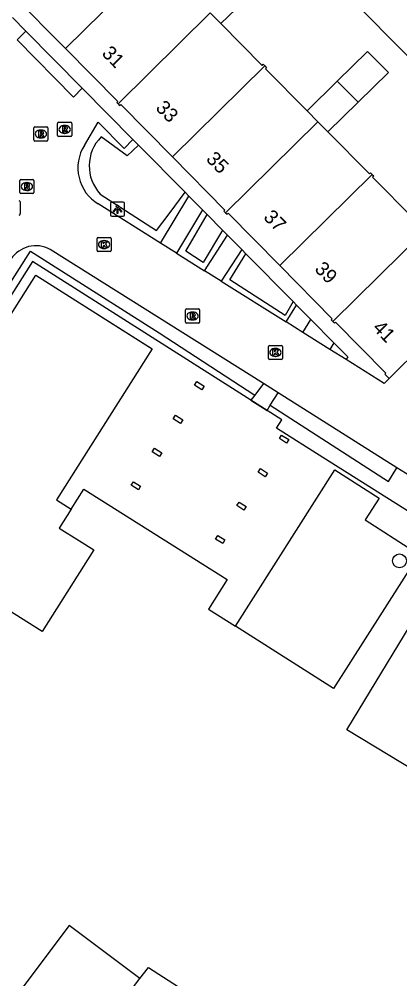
# Model space of a CAD drawing. Extents: x 160107 to 160928, y 382056 to 382918.
# Drawn here: x 160651.4 to 160678.3, y 382517.3 to 382585.3 of the extents above; entities that cross this region are included whole.
import ezdxf

# ---------------------------------------------------------------- set-up
doc = ezdxf.new("R2010")
doc.units = 0
for name, color, linetype in [('IMGEO_Boom', 7, 'Continuous'), ('IMGEO_Groenvoorziening', 7, 'Continuous'), ('IMGEO_Haag', 7, 'Continuous'), ('IMGEO_Kolk', 7, 'Continuous'), ('IMGEO_Lichtpunt', 7, 'Continuous'), ('IMGEO_Pand', 7, 'Continuous'), ('IMGEO_Pand_nummerreeks', 7, 'Continuous'), ('IMGEO_Pand_overbouw', 7, 'Continuous'), ('IMGEO_Rijbaan_lokaal_open', 7, 'Continuous'), ('IMGEO_Rioolput', 7, 'Continuous'), ('IMGEO_Voetpad_open', 7, 'Continuous')]:
    doc.layers.add(name, color=color, linetype=linetype)

msp = doc.modelspace()

# ---------------------------------------------------------------- linework, layer by layer
at = {"layer": 'IMGEO_Boom'}
msp.add_circle((160678.287, 382546.928), 0.489, dxfattribs=at)
at = {"layer": 'IMGEO_Groenvoorziening'}
for points in [[(160651.865, 382584.432), (160655.844, 382580.402)], [(160663.116, 382573.035), (160659.819, 382576.376)], [(160664.686, 382571.446), (160665.777, 382570.341)], [(160644.14, 382557.763), (160644.821, 382557.292), (160652.176, 382568.858), (160661.29, 382563.07), (160668.051, 382558.669)], [(160667.413, 382568.683), (160670.764, 382565.289)], [(160672.009, 382564.029), (160673.643, 382562.374)], [(160669.148, 382557.955), (160677.508, 382552.549), (160678.105, 382553.529)]]:
    msp.add_lwpolyline(points, dxfattribs=at)
at = {"layer": 'IMGEO_Haag'}
for points in [[(160659.819, 382576.376), (160659.033, 382575.614), (160657.178, 382576.949)], [(160659.433, 382576.767), (160659.819, 382576.376)], [(160657.121, 382572.9), (160661.093, 382570.328), (160661.991, 382571.494), (160663.116, 382573.035)], [(160663.116, 382573.035), (160663.384, 382572.764)], [(160664.686, 382571.446), (160664.357, 382571.779)], [(160665.777, 382570.341), (160664.398, 382568.06), (160663.172, 382568.866), (160664.686, 382571.446)], [(160666.13, 382569.983), (160665.777, 382570.341)], [(160667.413, 382568.683), (160667.126, 382568.974)], [(160670.764, 382565.289), (160670.202, 382564.305), (160666.275, 382566.825), (160667.413, 382568.683)], [(160671.005, 382565.045), (160670.764, 382565.289)]]:
    msp.add_lwpolyline(points, dxfattribs=at)
msp.add_arc((160659.275, 382574.895), 2.936, 135.5942, 222.79273, dxfattribs=at)
at = {"layer": 'IMGEO_Kolk'}
for p, q in [((160656.89, 382568.903), (160656.89, 382569.755)), ((160656.965, 382569.829), (160657.817, 382569.829)), ((160657.891, 382569.755), (160657.891, 382568.903)), ((160657.401, 382569.049), (160657.376, 382569.049)), ((160657.378, 382569.609), (160657.403, 382569.609)), ((160657.817, 382568.829), (160656.965, 382568.829)), ((160669.087, 382562.19), (160669.939, 382562.19)), ((160669.012, 382561.264), (160669.012, 382562.116)), ((160669.5, 382561.97), (160669.525, 382561.97)), ((160670.013, 382562.116), (160670.013, 382561.264)), ((160669.939, 382561.19), (160669.087, 382561.19)), ((160669.523, 382561.41), (160669.498, 382561.41))]:
    msp.add_line(p, q, dxfattribs=at)
for points in [[(160656.89, 382568.903), (160656.89, 382569.755)], [(160656.965, 382569.829), (160657.817, 382569.829)], [(160657.891, 382569.755), (160657.891, 382568.903)], [(160657.211, 382569.529), (160657.334, 382569.529), (160657.334, 382569.378), (160657.464, 382569.529), (160657.628, 382569.529), (160657.482, 382569.378), (160657.635, 382569.129), (160657.483, 382569.129), (160657.398, 382569.293), (160657.334, 382569.226), (160657.334, 382569.129), (160657.211, 382569.129), (160657.211, 382569.529)], [(160657.817, 382568.829), (160656.965, 382568.829)], [(160669.087, 382562.19), (160669.939, 382562.19)], [(160669.012, 382561.264), (160669.012, 382562.116)], [(160669.333, 382561.89), (160669.456, 382561.89), (160669.456, 382561.739), (160669.586, 382561.89), (160669.75, 382561.89), (160669.604, 382561.739), (160669.757, 382561.49), (160669.605, 382561.49), (160669.52, 382561.654), (160669.456, 382561.587), (160669.456, 382561.49), (160669.333, 382561.49), (160669.333, 382561.89)], [(160670.013, 382562.116), (160670.013, 382561.264)], [(160669.939, 382561.19), (160669.087, 382561.19)]]:
    msp.add_lwpolyline(points, dxfattribs=at)
for centre, start, end in [((160656.967, 382569.753), 91.55205, 178.44795), ((160656.967, 382569.753), 91.55205, 178.44795), ((160657.815, 382569.753), 1.55205, 88.44795), ((160657.815, 382569.753), 1.55205, 88.44795), ((160656.967, 382568.905), 181.55205, 268.44795), ((160656.967, 382568.905), 181.55205, 268.44795), ((160657.815, 382568.905), 271.55205, 358.44795), ((160657.815, 382568.905), 271.55205, 358.44795), ((160669.089, 382562.114), 91.55205, 178.44795), ((160669.089, 382562.114), 91.55205, 178.44795), ((160669.937, 382562.114), 1.55205, 88.44795), ((160669.937, 382562.114), 1.55205, 88.44795), ((160669.089, 382561.266), 181.55205, 268.44795), ((160669.089, 382561.266), 181.55205, 268.44795), ((160669.937, 382561.266), 271.55205, 358.44795), ((160669.937, 382561.266), 271.55205, 358.44795)]:
    msp.add_arc(centre, 0.0765, start, end, dxfattribs=at)
for centre, major_axis, ratio, start_param, end_param in [((160657.377, 382569.329), (-0.387, 0.002), 0.722429, 4.712389, 7.853982), ((160657.402, 382569.329), (-0.39, 0.002), 0.717154, 1.570796, 4.712389), ((160669.499, 382561.69), (-0.387, 0.002), 0.722429, 4.712389, 7.853982), ((160669.524, 382561.69), (-0.39, 0.002), 0.717154, 1.570796, 4.712389)]:
    msp.add_ellipse(centre, major_axis=major_axis, ratio=ratio, start_param=start_param, end_param=end_param, dxfattribs=at)
at = {"layer": 'IMGEO_Lichtpunt'}
for p, q in [((160657.843, 382572.238), (160657.843, 382571.431)), ((160657.843, 382572.238), (160657.843, 382571.431)), ((160658.745, 382572.333), (160657.937, 382572.333)), ((160658.745, 382572.333), (160657.937, 382572.333)), ((160658.839, 382571.431), (160658.839, 382572.238)), ((160658.839, 382571.431), (160658.839, 382572.238)), ((160657.937, 382571.337), (160658.745, 382571.337)), ((160657.937, 382571.337), (160658.745, 382571.337))]:
    msp.add_line(p, q, dxfattribs=at)
for points in [[(160658.217, 382571.902), (160658.256, 382571.874), (160658.068, 382571.612), (160658.03, 382571.639), (160658.217, 382571.902)], [(160658.319, 382571.854), (160658.366, 382571.854), (160658.366, 382571.532), (160658.319, 382571.532), (160658.319, 382571.854)], [(160658.429, 382571.874), (160658.467, 382571.901), (160658.654, 382571.639), (160658.615, 382571.611), (160658.429, 382571.874)]]:
    msp.add_lwpolyline(points, dxfattribs=at)
msp.add_circle((160658.342, 382572.036), 0.0994, dxfattribs=at)
for centre, start, end in [((160657.937, 382572.238), 90, 180), ((160657.937, 382572.238), 90, 180), ((160658.745, 382572.238), 0, 90), ((160658.745, 382572.238), 0, 90), ((160657.937, 382571.431), 180, 270), ((160657.937, 382571.431), 180, 270), ((160658.745, 382571.431), 270, 0), ((160658.745, 382571.431), 270, 360)]:
    msp.add_arc(centre, 0.0946, start, end, dxfattribs=at)
at = {"layer": 'IMGEO_Pand'}
for points in [[(160661.182, 382589.652), (160654.666, 382583.218)], [(160650.797, 382586.99), (160650.895, 382586.89), (160650.972, 382586.967), (160654.666, 382583.218)], [(160667.786, 382587.071), (160665.64, 382584.981)], [(160664.896, 382585.735), (160658.386, 382579.287)], [(160665.64, 382584.981), (160664.896, 382585.735)], [(160665.64, 382584.981), (160668.569, 382582.017), (160668.647, 382582.094), (160668.766, 382581.974)], [(160654.666, 382583.218), (160658.36, 382579.469), (160658.282, 382579.391), (160658.386, 382579.287)], [(160673.886, 382580.904), (160676.024, 382583.011), (160677.502, 382581.512), (160675.363, 382579.405)], [(160668.766, 382581.974), (160662.241, 382575.531)], [(160668.766, 382581.974), (160668.884, 382581.854), (160668.806, 382581.776), (160671.748, 382578.797)], [(160671.748, 382578.797), (160673.886, 382580.904)], [(160675.363, 382579.405), (160673.886, 382580.904)], [(160658.386, 382579.287), (160658.489, 382579.182), (160658.57, 382579.256), (160662.241, 382575.531)], [(160675.363, 382579.405), (160673.227, 382577.3)], [(160672.507, 382578.028), (160671.748, 382578.797)], [(160672.507, 382578.028), (160665.975, 382571.584)], [(160673.227, 382577.3), (160672.507, 382578.028)], [(160673.227, 382577.3), (160676.163, 382574.327), (160676.242, 382574.405), (160676.351, 382574.295)], [(160662.241, 382575.531), (160665.942, 382571.774), (160665.865, 382571.696), (160665.975, 382571.584)], [(160676.351, 382574.295), (160669.813, 382567.845)], [(160676.351, 382574.295), (160676.46, 382574.184), (160676.381, 382574.106), (160679.324, 382571.127)], [(160665.975, 382571.584), (160666.086, 382571.472), (160666.164, 382571.549), (160669.813, 382567.845)], [(160673.563, 382563.885), (160680.092, 382570.332)], [(160669.813, 382567.845), (160673.523, 382564.08), (160673.446, 382564.003), (160673.563, 382563.885)], [(160617.058, 382511.061), (160621.744, 382518.47), (160621.915, 382518.741), (160623.138, 382517.968), (160628.549, 382526.524), (160627.327, 382527.296), (160632.166, 382534.971), (160633.99, 382533.819), (160638.509, 382540.958), (160636.686, 382542.112), (160641.372, 382549.513), (160641.543, 382549.784), (160642.75, 382549.033), (160649.656, 382559.892), (160648.437, 382560.667), (160652.564, 382567.156), (160660.609, 382562.063), (160660.792, 382561.947), (160654.021, 382551.249)], [(160677.547, 382559.847), (160677.245, 382560.145), (160677.324, 382560.223), (160673.759, 382563.841), (160673.679, 382563.767), (160673.563, 382563.885)], [(160679.93, 382562.196), (160677.547, 382559.847)], [(160663.793, 382559.371), (160663.953, 382559.624), (160664.46, 382559.303), (160664.3, 382559.05), (160663.793, 382559.371)], [(160662.282, 382556.985), (160662.443, 382557.239), (160662.95, 382556.918), (160662.789, 382556.664), (160662.282, 382556.985)], [(160669.787, 382555.584), (160669.949, 382555.837), (160670.454, 382555.514), (160670.293, 382555.261), (160669.787, 382555.584)], [(160660.803, 382554.648), (160660.964, 382554.901), (160661.47, 382554.58), (160661.31, 382554.327), (160660.803, 382554.648)], [(160666.677, 382542.299), (160673.705, 382553.372), (160676.844, 382551.379), (160675.853, 382549.825), (160679.233, 382547.671), (160680.234, 382549.228), (160680.346, 382549.157), (160680.662, 382548.957), (160673.621, 382537.891), (160666.677, 382542.299)], [(160668.283, 382553.214), (160668.444, 382553.467), (160668.95, 382553.145), (160668.789, 382552.891), (160668.283, 382553.214)], [(160659.307, 382552.284), (160659.468, 382552.538), (160659.977, 382552.221), (160659.816, 382551.967), (160659.307, 382552.284)], [(160654.021, 382551.249), (160655.069, 382550.586), (160654.22, 382549.244), (160655.648, 382548.34), (160656.657, 382547.701), (160653.009, 382541.939), (160650.588, 382543.471), (160648.386, 382544.865), (160634.7, 382523.243), (160636.962, 382521.806), (160639.295, 382520.324), (160635.687, 382514.541)], [(160666.777, 382550.84), (160666.937, 382551.096), (160667.444, 382550.777), (160667.285, 382550.522), (160666.777, 382550.84)], [(160665.275, 382548.475), (160665.434, 382548.729), (160665.943, 382548.41), (160665.783, 382548.156), (160665.275, 382548.475)], [(160685.263, 382539.449), (160680.404, 382531.434), (160674.56, 382534.976), (160679.437, 382543.01), (160684.945, 382539.643)], [(160652.582, 382507.572), (160659.926, 382517.347), (160660.526, 382518.146), (160665.515, 382514.919)]]:
    msp.add_lwpolyline(points, dxfattribs=at)
at = {"layer": 'IMGEO_Pand_overbouw'}
msp.add_lwpolyline([(160680.826, 382549.214), (160672.872, 382554.247), (160669.588, 382556.325), (160669.963, 382556.921), (160652.335, 382568.128), (160640.778, 382549.889), (160641.372, 382549.513), (160641.543, 382549.784), (160642.75, 382549.033), (160649.656, 382559.892), (160648.437, 382560.667), (160652.564, 382567.156), (160660.792, 382561.947), (160654.021, 382551.249), (160655.069, 382550.586), (160655.968, 382552.005), (160666.098, 382545.606), (160664.767, 382543.51), (160666.677, 382542.299), (160673.705, 382553.372), (160676.844, 382551.379), (160675.853, 382549.825), (160679.233, 382547.671)], dxfattribs=at)
msp.add_lwpolyline([(160652.582, 382507.572), (160659.926, 382517.347), (160654.91, 382521.109), (160647.574, 382511.327)], close=True, dxfattribs=at)
at = {"layer": 'IMGEO_Rijbaan_lokaal_open'}
for points in [[(160651.865, 382584.432), (160650.905, 382585.404)], [(160655.844, 382580.402), (160655.234, 382579.775), (160651.248, 382583.825), (160651.865, 382584.432)], [(160659.433, 382576.767), (160655.844, 382580.402)], [(160655.996, 382576.348), (160656.98, 382578), (160658.816, 382576.133), (160659.433, 382576.767)], [(160661.383, 382569.433), (160656.976, 382572.203)], [(160668.663, 382559.479), (160653.583, 382568.983)], [(160662.519, 382568.719), (160661.383, 382569.433)], [(160662.519, 382568.719), (160664.499, 382567.475)], [(160665.672, 382566.738), (160664.499, 382567.475)], [(160665.672, 382566.738), (160670.273, 382563.846)], [(160671.447, 382563.108), (160670.273, 382563.846)], [(160673.36, 382561.906), (160671.447, 382563.108)], [(160674.516, 382561.179), (160673.36, 382561.906)], [(160677.547, 382559.847), (160677.191, 382559.498), (160674.516, 382561.179)], [(160669.701, 382558.825), (160668.663, 382559.479)], [(160678.105, 382553.529), (160669.701, 382558.825)], [(160679.323, 382552.761), (160678.105, 382553.529)]]:
    msp.add_lwpolyline(points, dxfattribs=at)
for centre, radius, start, end in [((160658.531, 382574.759), 2.992, 147.9197, 238.68458), ((160652.566, 382567.153), 2.093, 60.94236, 147.33379)]:
    msp.add_arc(centre, radius, start, end, dxfattribs=at)
at = {"layer": 'IMGEO_Rioolput'}
for p, q in [((160654.102, 382577.058), (160654.102, 382577.91)), ((160654.177, 382577.984), (160655.029, 382577.984)), ((160655.103, 382577.91), (160655.103, 382577.058)), ((160652.421, 382576.734), (160652.421, 382577.586)), ((160652.496, 382577.66), (160653.348, 382577.66)), ((160652.909, 382577.44), (160652.934, 382577.44)), ((160653.422, 382577.586), (160653.422, 382576.734)), ((160654.613, 382577.204), (160654.588, 382577.204)), ((160654.59, 382577.764), (160654.615, 382577.764)), ((160653.348, 382576.66), (160652.496, 382576.66)), ((160652.932, 382576.88), (160652.907, 382576.88)), ((160655.029, 382576.984), (160654.177, 382576.984)), ((160651.43, 382573.012), (160651.43, 382573.864)), ((160651.505, 382573.938), (160652.357, 382573.938)), ((160651.918, 382573.718), (160651.943, 382573.718)), ((160652.431, 382573.864), (160652.431, 382573.012)), ((160651.941, 382573.158), (160651.916, 382573.158)), ((160651.462, 382572.346), (160651.462, 382571.494)), ((160652.357, 382572.938), (160651.505, 382572.938)), ((160663.15, 382563.844), (160663.15, 382564.696)), ((160663.225, 382564.77), (160664.077, 382564.77)), ((160663.638, 382564.55), (160663.663, 382564.55)), ((160664.151, 382564.696), (160664.151, 382563.844)), ((160664.077, 382563.77), (160663.225, 382563.77)), ((160663.661, 382563.99), (160663.636, 382563.99))]:
    msp.add_line(p, q, dxfattribs=at)
for points in [[(160654.102, 382577.058), (160654.102, 382577.91)], [(160654.177, 382577.984), (160655.029, 382577.984)], [(160655.103, 382577.91), (160655.103, 382577.058)], [(160652.421, 382576.734), (160652.421, 382577.586)], [(160652.496, 382577.66), (160653.348, 382577.66)], [(160653.01, 382577.358), (160652.758, 382577.36), (160652.758, 382576.96)], [(160652.758, 382576.96), (160652.882, 382576.96), (160652.882, 382577.122), (160652.893, 382577.122)], [(160652.936, 382577.279), (160652.882, 382577.279), (160652.882, 382577.198)], [(160652.882, 382577.198), (160652.934, 382577.198)], [(160652.94, 382577.093), (160653.011, 382576.96), (160653.151, 382576.96), (160653.086, 382577.086)], [(160653.422, 382577.586), (160653.422, 382576.734)], [(160654.691, 382577.682), (160654.439, 382577.684), (160654.439, 382577.284)], [(160654.439, 382577.284), (160654.563, 382577.284), (160654.563, 382577.446), (160654.574, 382577.446)], [(160654.617, 382577.603), (160654.563, 382577.603), (160654.563, 382577.522)], [(160654.563, 382577.522), (160654.615, 382577.522)], [(160654.621, 382577.417), (160654.692, 382577.284), (160654.832, 382577.284), (160654.767, 382577.41)], [(160653.348, 382576.66), (160652.496, 382576.66)], [(160655.029, 382576.984), (160654.177, 382576.984)], [(160651.43, 382573.012), (160651.43, 382573.864)], [(160651.505, 382573.938), (160652.357, 382573.938)], [(160652.431, 382573.864), (160652.431, 382573.012)], [(160652.019, 382573.636), (160651.767, 382573.638), (160651.767, 382573.238)], [(160651.767, 382573.238), (160651.891, 382573.238), (160651.891, 382573.4), (160651.902, 382573.4)], [(160651.945, 382573.557), (160651.891, 382573.557), (160651.891, 382573.476)], [(160651.891, 382573.476), (160651.943, 382573.476)], [(160651.949, 382573.371), (160652.02, 382573.238), (160652.16, 382573.238), (160652.095, 382573.364)], [(160651.462, 382572.346), (160651.462, 382571.494)], [(160652.357, 382572.938), (160651.505, 382572.938)], [(160663.15, 382563.844), (160663.15, 382564.696)], [(160663.225, 382564.77), (160664.077, 382564.77)], [(160663.739, 382564.468), (160663.487, 382564.47), (160663.487, 382564.07)], [(160663.487, 382564.07), (160663.611, 382564.07), (160663.611, 382564.232), (160663.622, 382564.232)], [(160663.665, 382564.389), (160663.611, 382564.389), (160663.611, 382564.308)], [(160663.611, 382564.308), (160663.663, 382564.308)], [(160663.669, 382564.203), (160663.74, 382564.07), (160663.88, 382564.07), (160663.815, 382564.196)], [(160664.151, 382564.696), (160664.151, 382563.844)], [(160664.077, 382563.77), (160663.225, 382563.77)]]:
    msp.add_lwpolyline(points, dxfattribs=at)
for centre, radius, start, end in [((160654.179, 382577.908), 0.0765, 91.55205, 178.44795), ((160654.179, 382577.908), 0.0765, 91.55205, 178.44795), ((160655.027, 382577.908), 0.0765, 1.55205, 88.44795), ((160655.027, 382577.908), 0.0765, 1.55205, 88.44795), ((160652.498, 382577.584), 0.0765, 91.55205, 178.44795), ((160652.498, 382577.584), 0.0765, 91.55205, 178.44795), ((160652.892, 382577.069), 0.0533, 26.02933, 88.69889), ((160652.918, 382577.387), 0.19, 274.7715, 282.96867), ((160652.942, 382577.183), 0.0964, 77.00612, 93.18647), ((160652.956, 382577.24), 0.0378, 276.66336, 79.67722), ((160653.009, 382577.248), 0.109, 350.36119, 89.41601), ((160653.007, 382577.248), 0.112, 277.58423, 350.98172), ((160652.991, 382577.033), 0.108, 29.51342, 73.79051), ((160653.346, 382577.584), 0.0765, 1.55205, 88.44795), ((160653.346, 382577.584), 0.0765, 1.55205, 88.44795), ((160654.573, 382577.393), 0.0533, 26.02933, 88.69889), ((160654.599, 382577.711), 0.19, 274.7715, 282.96867), ((160654.623, 382577.507), 0.0964, 77.00612, 93.18647), ((160654.637, 382577.564), 0.0378, 276.66336, 79.67722), ((160654.69, 382577.572), 0.109, 350.36119, 89.41601), ((160654.688, 382577.572), 0.112, 277.58423, 350.98172), ((160654.672, 382577.357), 0.108, 29.51342, 73.79051), ((160652.498, 382576.736), 0.0765, 181.55205, 268.44795), ((160652.498, 382576.736), 0.0765, 181.55205, 268.44795), ((160653.346, 382576.736), 0.0765, 271.55205, 358.44795), ((160653.346, 382576.736), 0.0765, 271.55205, 358.44795), ((160654.179, 382577.06), 0.0765, 181.55205, 268.44795), ((160654.179, 382577.06), 0.0765, 181.55205, 268.44795), ((160655.027, 382577.06), 0.0765, 271.55205, 358.44795), ((160655.027, 382577.06), 0.0765, 271.55205, 358.44795), ((160651.507, 382573.862), 0.0765, 91.55205, 178.44795), ((160651.507, 382573.862), 0.0765, 91.55205, 178.44795), ((160652.355, 382573.862), 0.0765, 1.55205, 88.44795), ((160652.355, 382573.862), 0.0765, 1.55205, 88.44795), ((160651.901, 382573.347), 0.0533, 26.02933, 88.69889), ((160651.927, 382573.665), 0.19, 274.7715, 282.96867), ((160651.951, 382573.461), 0.0964, 77.00612, 93.18647), ((160651.965, 382573.518), 0.0378, 276.66336, 79.67722), ((160652.018, 382573.526), 0.109, 350.36119, 89.41601), ((160652.016, 382573.526), 0.112, 277.58423, 350.98172), ((160652, 382573.311), 0.108, 29.51342, 73.79051), ((160651.386, 382572.344), 0.0765, 1.55205, 88.44795), ((160651.386, 382572.344), 0.0765, 1.55205, 88.44795), ((160651.507, 382573.014), 0.0765, 181.55205, 268.44795), ((160651.507, 382573.014), 0.0765, 181.55205, 268.44795), ((160652.355, 382573.014), 0.0765, 271.55205, 358.44795), ((160652.355, 382573.014), 0.0765, 271.55205, 358.44795), ((160651.386, 382571.496), 0.0765, 271.55205, 358.44795), ((160651.386, 382571.496), 0.0765, 271.55205, 358.44795), ((160663.227, 382564.694), 0.0765, 91.55205, 178.44795), ((160663.227, 382564.694), 0.0765, 91.55205, 178.44795), ((160663.621, 382564.179), 0.0533, 26.02933, 88.69889), ((160663.647, 382564.497), 0.19, 274.7715, 282.96867), ((160663.671, 382564.293), 0.0964, 77.00612, 93.18647), ((160663.685, 382564.35), 0.0378, 276.66336, 79.67722), ((160663.738, 382564.358), 0.109, 350.36119, 89.41601), ((160663.736, 382564.358), 0.112, 277.58423, 350.98172), ((160663.72, 382564.143), 0.108, 29.51342, 73.79051), ((160664.075, 382564.694), 0.0765, 1.55205, 88.44795), ((160664.075, 382564.694), 0.0765, 1.55205, 88.44795), ((160663.227, 382563.846), 0.0765, 181.55205, 268.44795), ((160663.227, 382563.846), 0.0765, 181.55205, 268.44795), ((160664.075, 382563.846), 0.0765, 271.55205, 358.44795), ((160664.075, 382563.846), 0.0765, 271.55205, 358.44795)]:
    msp.add_arc(centre, radius, start, end, dxfattribs=at)
for centre, major_axis, ratio, start_param, end_param in [((160652.908, 382577.16), (-0.387, 0.002), 0.722429, 4.712389, 7.853982), ((160652.933, 382577.16), (-0.39, 0.002), 0.717154, 1.570796, 4.712389), ((160654.589, 382577.484), (-0.387, 0.002), 0.722429, 4.712389, 7.853982), ((160654.614, 382577.484), (-0.39, 0.002), 0.717154, 1.570796, 4.712389), ((160651.917, 382573.438), (-0.387, 0.002), 0.722429, 4.712389, 7.853982), ((160651.942, 382573.438), (-0.39, 0.002), 0.717154, 1.570796, 4.712389), ((160663.637, 382564.27), (-0.387, 0.002), 0.722429, 4.712389, 7.853982), ((160663.662, 382564.27), (-0.39, 0.002), 0.717154, 1.570796, 4.712389)]:
    msp.add_ellipse(centre, major_axis=major_axis, ratio=ratio, start_param=start_param, end_param=end_param, dxfattribs=at)
at = {"layer": 'IMGEO_Voetpad_open'}
for points in [[(160707.98, 382577.092), (160700.613, 382568.641), (160695.239, 382572.24), (160691.681, 382569.709), (160646.145, 382615.771), (160636.494, 382606.115), (160634.251, 382603.871), (160625.392, 382591.063)], [(160661.383, 382569.433), (160663.384, 382572.764)], [(160663.384, 382572.764), (160664.357, 382571.779)], [(160664.357, 382571.779), (160662.519, 382568.719)], [(160664.499, 382567.475), (160666.13, 382569.983)], [(160666.13, 382569.983), (160667.126, 382568.974)], [(160667.126, 382568.974), (160665.672, 382566.738)], [(160670.273, 382563.846), (160671.005, 382565.045)], [(160671.005, 382565.045), (160672.009, 382564.029)], [(160671.447, 382563.108), (160672.009, 382564.029)], [(160673.643, 382562.374), (160673.36, 382561.906)], [(160673.643, 382562.374), (160674.636, 382561.368), (160674.516, 382561.179)], [(160668.663, 382559.479), (160668.051, 382558.669)], [(160669.148, 382557.955), (160669.701, 382558.825)], [(160668.051, 382558.669), (160667.78, 382558.309), (160668.921, 382557.583), (160669.148, 382557.955)]]:
    msp.add_lwpolyline(points, dxfattribs=at)

# ---------------------------------------------------------------- texts
at = {"layer": 'IMGEO_Pand_nummerreeks'}
for s, rotation, p in [('31', 314.57591, (160657.175, 382582.809)), ('33', 314.58164, (160660.979, 382578.949)), ('35', 314.57018, (160664.549, 382575.326)), ('37', 314.57018, (160668.608, 382571.206)), ('39', 314.57591, (160672.224, 382567.535)), ('41', 314.57591, (160676.332, 382563.368))]:
    msp.add_text(s, height=1, rotation=rotation, dxfattribs=at).set_placement(p)

doc.saveas('drawing.dxf')
